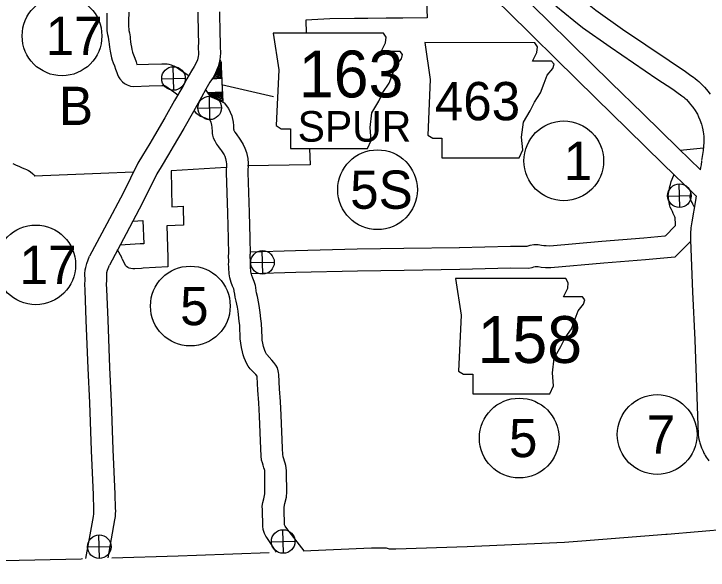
# Model space of a CAD drawing. Extents: x 1671357 to 13005564, y 567358 to 14261451.
# Drawn here: x 12758288.351 to 12758289.394, y 14259952.503 to 14259953.338 of the extents above; entities that cross this region are included whole.
import ezdxf

# ---------------------------------------------------------------- set-up
doc = ezdxf.new("R2010")
doc.units = 0
for name, color, linetype in [('10', 7, 'Continuous'), ('15', 7, 'Continuous'), ('2', 7, 'Continuous'), ('21', 7, 'Continuous'), ('40', 7, 'Continuous'), ('6', 7, 'Continuous')]:
    doc.layers.add(name, color=color, linetype=linetype)

msp = doc.modelspace()

# ---------------------------------------------------------------- linework, layer by layer
at = {"layer": '10'}
for points in [[(12758289.0115, 14259953.469), (12758289.0362, 14259953.4441), (12758289.0753, 14259953.4052), (12758289.1156, 14259953.3658), (12758289.1531, 14259953.329), (12758289.1888, 14259953.2938), (12758289.2486, 14259953.2349), (12758289.2962, 14259953.1887), (12758289.3498, 14259953.1361), (12758289.3829, 14259953.1038)], [(12758288.9883, 14259953.4459), (12758289.0131, 14259953.421), (12758289.0523, 14259953.3819), (12758289.0928, 14259953.3425), (12758289.1302, 14259953.3057), (12758289.1658, 14259953.2706), (12758289.2257, 14259953.2115), (12758289.2734, 14259953.1653), (12758289.327, 14259953.1127), (12758289.3745, 14259953.0664), (12758289.3767, 14259953.0643)], [(12758288.4909, 14259953.3394), (12758288.4909, 14259953.336), (12758288.4909, 14259953.333), (12758288.4908, 14259953.3295), (12758288.4908, 14259953.325), (12758288.4908, 14259953.3189), (12758288.491, 14259953.3127), (12758288.4917, 14259953.3075), (12758288.4926, 14259953.3037), (12758288.4932, 14259953.2994), (12758288.4936, 14259953.2969), (12758288.4941, 14259953.2926), (12758288.4946, 14259953.2883), (12758288.4956, 14259953.2823), (12758288.4966, 14259953.2774), (12758288.4979, 14259953.2725), (12758288.499, 14259953.2687), (12758288.5005, 14259953.2649)], [(12758288.5236, 14259953.3407), (12758288.5236, 14259953.3359), (12758288.5235, 14259953.3324), (12758288.5234, 14259953.329), (12758288.5234, 14259953.3251), (12758288.5234, 14259953.3194), (12758288.5236, 14259953.3154), (12758288.5238, 14259953.3136), (12758288.5247, 14259953.3099), (12758288.5256, 14259953.3038), (12758288.526, 14259953.3011), (12758288.5265, 14259953.2964), (12758288.5269, 14259953.2928), (12758288.5277, 14259953.2885), (12758288.5285, 14259953.2849), (12758288.5294, 14259953.281), (12758288.5299, 14259953.2793), (12758288.5309, 14259953.2768)], [(12758288.6276, 14259953.3411), (12758288.6275, 14259953.3306), (12758288.6278, 14259953.318), (12758288.6282, 14259953.3074), (12758288.6284, 14259953.2968), (12758288.6283, 14259953.2875), (12758288.6288, 14259953.2795), (12758288.6288, 14259953.2774), (12758288.6281, 14259953.2742), (12758288.627, 14259953.2695), (12758288.6246, 14259953.264), (12758288.6222, 14259953.2594), (12758288.6178, 14259953.2528), (12758288.6112, 14259953.2409), (12758288.6048, 14259953.2291), (12758288.5927, 14259953.208), (12758288.578, 14259953.1823), (12758288.5624, 14259953.1555), (12758288.5554, 14259953.1438), (12758288.5446, 14259953.1255), (12758288.5373, 14259953.1141)], [(12758288.6602, 14259953.3415), (12758288.6602, 14259953.3309), (12758288.6605, 14259953.3188), (12758288.6608, 14259953.3082), (12758288.6611, 14259953.297), (12758288.661, 14259953.2884), (12758288.6615, 14259953.2801), (12758288.6613, 14259953.2734), (12758288.66, 14259953.2672), (12758288.6582, 14259953.2592), (12758288.6541, 14259953.2499), (12758288.6505, 14259953.2429), (12758288.6458, 14259953.2358), (12758288.6398, 14259953.2251), (12758288.6333, 14259953.2132), (12758288.621, 14259953.1918), (12758288.6063, 14259953.1659), (12758288.5906, 14259953.1389), (12758288.5835, 14259953.1271), (12758288.5724, 14259953.1084), (12758288.5658, 14259953.098)], [(12758288.5309, 14259953.2767), (12758288.5327, 14259953.272), (12758288.5349, 14259953.2661), (12758288.5361, 14259953.2623), (12758288.5535, 14259953.2629), (12758288.5732, 14259953.2634), (12758288.5786, 14259953.2633), (12758288.5817, 14259953.2631), (12758288.5842, 14259953.2627), (12758288.5874, 14259953.2618), (12758288.5894, 14259953.261), (12758288.5915, 14259953.2602), (12758288.5943, 14259953.2588), (12758288.597, 14259953.2572), (12758288.6012, 14259953.2544), (12758288.6108, 14259953.2477), (12758288.6136, 14259953.2456)], [(12758288.5004, 14259953.265), (12758288.5021, 14259953.2605), (12758288.504, 14259953.2555), (12758288.5056, 14259953.2504), (12758288.5068, 14259953.2473), (12758288.5082, 14259953.2437), (12758288.5103, 14259953.2406), (12758288.5141, 14259953.236), (12758288.5173, 14259953.2337), (12758288.5211, 14259953.2316), (12758288.5261, 14259953.2297), (12758288.5308, 14259953.2294), (12758288.5545, 14259953.2303), (12758288.5733, 14259953.2307), (12758288.5772, 14259953.2307), (12758288.5774, 14259953.2307), (12758288.5781, 14259953.2304), (12758288.5786, 14259953.2301), (12758288.5797, 14259953.2295), (12758288.5829, 14259953.2274), (12758288.5916, 14259953.2213), (12758288.5975, 14259953.2168)], [(12758288.6608, 14259953.2698), (12758288.6625, 14259953.2652), (12758288.6626, 14259953.259), (12758288.6653, 14259953.206)], [(12758288.6395, 14259953.2239), (12758288.6448, 14259953.216), (12758288.646, 14259953.2145), (12758288.6472, 14259953.2137), (12758288.651, 14259953.2122), (12758288.6577, 14259953.2094), (12758288.6669, 14259953.2048), (12758288.6738, 14259953.1963), (12758288.6787, 14259953.1852), (12758288.6806, 14259953.1754), (12758288.681, 14259953.1707)], [(12758288.6218, 14259953.1926), (12758288.624, 14259953.19), (12758288.6317, 14259953.1847), (12758288.6388, 14259953.1819), (12758288.6442, 14259953.1797), (12758288.6458, 14259953.1789), (12758288.6473, 14259953.1754), (12758288.6482, 14259953.1709), (12758288.6484, 14259953.1679)], [(12758288.681, 14259953.1707), (12758288.6811, 14259953.1694), (12758288.6814, 14259953.1657), (12758288.6816, 14259953.1639), (12758288.6818, 14259953.1631), (12758288.6818, 14259953.163), (12758288.682, 14259953.1626), (12758288.6831, 14259953.1606), (12758288.685, 14259953.158), (12758288.6872, 14259953.1552), (12758288.6887, 14259953.1533), (12758288.6918, 14259953.1485), (12758288.6956, 14259953.1422), (12758288.6983, 14259953.1366), (12758288.7005, 14259953.1299), (12758288.7027, 14259953.1209), (12758288.7031, 14259953.1133), (12758288.7026, 14259953.0999), (12758288.7047, 14259953.0401), (12758288.7059, 14259953.0015), (12758288.7062, 14259952.9771)], [(12758288.6484, 14259953.1679), (12758288.6486, 14259953.1666), (12758288.6489, 14259953.1624), (12758288.6493, 14259953.1587), (12758288.6498, 14259953.1563), (12758288.6508, 14259953.1522), (12758288.653, 14259953.1474), (12758288.6557, 14259953.1428), (12758288.6587, 14259953.1386), (12758288.6613, 14259953.1352), (12758288.6621, 14259953.1341), (12758288.6641, 14259953.1311), (12758288.6669, 14259953.1266), (12758288.6679, 14259953.1243), (12758288.6691, 14259953.1209), (12758288.6702, 14259953.1162), (12758288.6704, 14259953.113), (12758288.6699, 14259953.1), (12758288.672, 14259953.039), (12758288.6733, 14259953.0008), (12758288.6735, 14259952.9768)], [(12758288.5374, 14259953.1141), (12758288.5151, 14259953.0692), (12758288.4907, 14259953.023), (12758288.4647, 14259952.9743)], [(12758288.5659, 14259953.098), (12758288.5442, 14259953.0544), (12758288.5196, 14259953.0077), (12758288.4947, 14259952.961)], [(12758289.3297, 14259953.0042), (12758289.3452, 14259953.0198), (12758289.3456, 14259953.0202), (12758289.3455, 14259953.0218), (12758289.3453, 14259953.0255), (12758289.345, 14259953.029), (12758289.3448, 14259953.0318), (12758289.3445, 14259953.0332), (12758289.3421, 14259953.0383), (12758289.3408, 14259953.0412), (12758289.3393, 14259953.0444), (12758289.3377, 14259953.048), (12758289.3364, 14259953.052), (12758289.3353, 14259953.0579), (12758289.3347, 14259953.0656), (12758289.3358, 14259953.0733), (12758289.3372, 14259953.0791), (12758289.3379, 14259953.0818), (12758289.3391, 14259953.0863), (12758289.3405, 14259953.0899), (12758289.3413, 14259953.0925), (12758289.3429, 14259953.0961), (12758289.343, 14259953.0964)], [(12758289.3735, 14259953.0485), (12758289.3731, 14259953.0492), (12758289.3716, 14259953.0523), (12758289.3704, 14259953.0549), (12758289.3692, 14259953.0576), (12758289.3683, 14259953.0596), (12758289.3681, 14259953.0603), (12758289.3677, 14259953.0623), (12758289.3675, 14259953.0645), (12758289.3679, 14259953.067), (12758289.369, 14259953.0714), (12758289.369, 14259953.0715)], [(12758289.0205, 14259952.9874), (12758289.0973, 14259952.9893), (12758289.1214, 14259952.9891), (12758289.1223, 14259952.9893), (12758289.1238, 14259952.9897), (12758289.127, 14259952.9907), (12758289.1325, 14259952.9916), (12758289.139, 14259952.9916), (12758289.1443, 14259952.991), (12758289.1478, 14259952.9903), (12758289.1513, 14259952.9901), (12758289.1568, 14259952.99), (12758289.235, 14259952.9966), (12758289.2978, 14259953.0019), (12758289.3293, 14259953.0046)], [(12758289.3446, 14259952.9729), (12758289.368, 14259952.9963)], [(12758288.7067, 14259952.9809), (12758288.7741, 14259952.9828), (12758288.8671, 14259952.9852), (12758288.937, 14259952.9862), (12758289.0207, 14259952.9874)], [(12758288.4594, 14259952.5199), (12758288.4706, 14259952.5832), (12758288.4711, 14259952.5869), (12758288.4714, 14259952.5894), (12758288.4714, 14259952.5899), (12758288.471, 14259952.5939), (12758288.4707, 14259952.6158), (12758288.4678, 14259952.6824), (12758288.4652, 14259952.7538), (12758288.4627, 14259952.8058), (12758288.4599, 14259952.8774), (12758288.4582, 14259952.9233), (12758288.4579, 14259952.9321), (12758288.458, 14259952.9381), (12758288.4579, 14259952.9479), (12758288.4584, 14259952.9538), (12758288.4591, 14259952.9573), (12758288.4607, 14259952.9631), (12758288.4647, 14259952.9741)], [(12758288.7456, 14259952.5296), (12758288.7312, 14259952.5514), (12758288.7298, 14259952.5537), (12758288.7275, 14259952.5574), (12758288.7258, 14259952.5636), (12758288.7251, 14259952.5684), (12758288.7245, 14259952.5931), (12758288.7243, 14259952.5989), (12758288.7253, 14259952.604), (12758288.7266, 14259952.6098), (12758288.7281, 14259952.617), (12758288.7284, 14259952.6211), (12758288.7283, 14259952.6482), (12758288.7282, 14259952.6499), (12758288.728, 14259952.6521), (12758288.728, 14259952.6521), (12758288.7276, 14259952.6537), (12758288.7267, 14259952.6564), (12758288.7255, 14259952.6603), (12758288.7246, 14259952.6636), (12758288.7232, 14259952.6679), (12758288.7228, 14259952.6744), (12758288.7224, 14259952.6847), (12758288.7204, 14259952.7339), (12758288.7191, 14259952.7538), (12758288.7176, 14259952.7731), (12758288.7168, 14259952.7931), (12758288.7167, 14259952.7938), (12758288.7165, 14259952.7941), (12758288.7145, 14259952.7964), (12758288.7063, 14259952.8051), (12758288.7033, 14259952.809), (12758288.7009, 14259952.8135), (12758288.6992, 14259952.817), (12758288.6974, 14259952.8214), (12758288.6958, 14259952.826), (12758288.6945, 14259952.8307), (12758288.6931, 14259952.8373), (12758288.692, 14259952.8436), (12758288.6914, 14259952.8499), (12758288.6905, 14259952.87), (12758288.6895, 14259952.8767), (12758288.6889, 14259952.8861), (12758288.6881, 14259952.8916), (12758288.6871, 14259952.8977), (12758288.6854, 14259952.9065), (12758288.6838, 14259952.9125), (12758288.6831, 14259952.9172), (12758288.6824, 14259952.9216), (12758288.6822, 14259952.9227), (12758288.6815, 14259952.9251), (12758288.6797, 14259952.9293), (12758288.6778, 14259952.9346), (12758288.6765, 14259952.9383), (12758288.6756, 14259952.9419), (12758288.6748, 14259952.9475), (12758288.6746, 14259952.95), (12758288.6742, 14259952.9547), (12758288.6741, 14259952.9579), (12758288.6737, 14259952.9626), (12758288.6739, 14259952.9646), (12758288.6735, 14259952.9765)], [(12758288.7873, 14259952.5315), (12758288.7614, 14259952.565), (12758288.759, 14259952.5686), (12758288.7579, 14259952.5705), (12758288.7578, 14259952.5706), (12758288.7577, 14259952.5712), (12758288.7571, 14259952.5939), (12758288.7571, 14259952.5962), (12758288.7573, 14259952.5973), (12758288.7585, 14259952.6027), (12758288.7606, 14259952.6124), (12758288.7611, 14259952.62), (12758288.7609, 14259952.6485), (12758288.7609, 14259952.6515), (12758288.7605, 14259952.6561), (12758288.7599, 14259952.6596), (12758288.7588, 14259952.6631), (12758288.758, 14259952.6661), (12758288.7568, 14259952.6698), (12758288.7559, 14259952.6729), (12758288.7556, 14259952.6739), (12758288.7554, 14259952.676), (12758288.755, 14259952.686), (12758288.753, 14259952.7356), (12758288.7517, 14259952.7561), (12758288.7502, 14259952.775), (12758288.7494, 14259952.7965), (12758288.7489, 14259952.7996), (12758288.7484, 14259952.802), (12758288.7473, 14259952.8064), (12758288.7449, 14259952.8107), (12758288.7419, 14259952.8146), (12758288.739, 14259952.8182), (12758288.7312, 14259952.8263), (12758288.7308, 14259952.8268), (12758288.7301, 14259952.8281), (12758288.7291, 14259952.8302), (12758288.728, 14259952.8328), (12758288.727, 14259952.8358), (12758288.7262, 14259952.8385), (12758288.7252, 14259952.8434), (12758288.7244, 14259952.8482), (12758288.724, 14259952.8523), (12758288.7231, 14259952.8731), (12758288.722, 14259952.8803), (12758288.7214, 14259952.8894), (12758288.7204, 14259952.8966), (12758288.7193, 14259952.9034), (12758288.7173, 14259952.9138), (12758288.7159, 14259952.9192), (12758288.7153, 14259952.9224), (12758288.7146, 14259952.9272), (12758288.7141, 14259952.93), (12758288.7124, 14259952.9361), (12758288.71, 14259952.9414), (12758288.7086, 14259952.9454), (12758288.708, 14259952.9472), (12758288.7078, 14259952.948), (12758288.7072, 14259952.9516), (12758288.7071, 14259952.9528), (12758288.7068, 14259952.9566), (12758288.7067, 14259952.96), (12758288.7065, 14259952.9625), (12758288.7066, 14259952.9636), (12758288.7062, 14259952.9775)], [(12758289.0213, 14259952.9547), (12758289.0976, 14259952.9566), (12758289.1247, 14259952.9564), (12758289.13, 14259952.9575), (12758289.1328, 14259952.9583), (12758289.1344, 14259952.9588), (12758289.1353, 14259952.9589), (12758289.1373, 14259952.959), (12758289.1391, 14259952.9587), (12758289.1434, 14259952.9579), (12758289.1499, 14259952.9574), (12758289.1579, 14259952.9573), (12758289.2377, 14259952.9641), (12758289.3005, 14259952.9693), (12758289.3444, 14259952.9731)], [(12758288.4928, 14259952.521), (12758288.5029, 14259952.5781), (12758288.5036, 14259952.5833), (12758288.504, 14259952.5876), (12758288.5041, 14259952.5909), (12758288.5037, 14259952.5956), (12758288.5033, 14259952.6168), (12758288.5005, 14259952.6837), (12758288.4978, 14259952.7552), (12758288.4953, 14259952.8072), (12758288.4926, 14259952.8787), (12758288.4908, 14259952.9245), (12758288.4905, 14259952.9322), (12758288.4907, 14259952.9377), (12758288.4906, 14259952.9467), (12758288.4908, 14259952.9495), (12758288.4909, 14259952.9499), (12758288.4918, 14259952.9531), (12758288.4947, 14259952.961)], [(12758288.7082, 14259952.9483), (12758288.775, 14259952.9501), (12758288.8677, 14259952.9525), (12758288.9375, 14259952.9535), (12758289.0211, 14259952.9547)]]:
    msp.add_lwpolyline(points, dxfattribs=at)
at = {"layer": '15'}
for points in [[(12758289.047, 14259953.4867), (12758289.1858, 14259953.376), (12758289.2134, 14259953.354), (12758289.2257, 14259953.3441), (12758289.266, 14259953.3155), (12758289.3358, 14259953.2681), (12758289.3604, 14259953.2518), (12758289.3685, 14259953.2458), (12758289.3726, 14259953.243), (12758289.3751, 14259953.241), (12758289.378, 14259953.2387), (12758289.3807, 14259953.2366), (12758289.3848, 14259953.2329), (12758289.3892, 14259953.2282), (12758289.3921, 14259953.2246), (12758289.3939, 14259953.2223), (12758289.3974, 14259953.2178)], [(12758289.1654, 14259953.3505), (12758289.1929, 14259953.3286), (12758289.2059, 14259953.318), (12758289.2474, 14259953.2887), (12758289.3176, 14259953.2409), (12758289.3417, 14259953.225), (12758289.3495, 14259953.2193), (12758289.3531, 14259953.2167), (12758289.3549, 14259953.2153), (12758289.3578, 14259953.213), (12758289.3596, 14259953.2116), (12758289.362, 14259953.2095), (12758289.3647, 14259953.2066), (12758289.3665, 14259953.2044), (12758289.3681, 14259953.2023), (12758289.3713, 14259953.1981), (12758289.3749, 14259953.1933), (12758289.3774, 14259953.1894), (12758289.3783, 14259953.1877), (12758289.3801, 14259953.1838), (12758289.3822, 14259953.1789), (12758289.3845, 14259953.1724), (12758289.3856, 14259953.1684), (12758289.3866, 14259953.1642), (12758289.3873, 14259953.1608), (12758289.3876, 14259953.1588), (12758289.388, 14259953.1534), (12758289.3883, 14259953.1497), (12758289.3883, 14259953.1476), (12758289.3883, 14259953.1453), (12758289.3878, 14259953.1395), (12758289.3871, 14259953.1329), (12758289.3846, 14259953.1178)], [(12758289.3845, 14259953.1171), (12758289.3839, 14259953.1117), (12758289.3832, 14259953.1077), (12758289.3827, 14259953.1039)], [(12758289.3765, 14259953.0647), (12758289.3754, 14259953.058), (12758289.3701, 14259953.026), (12758289.3686, 14259953.0169), (12758289.3681, 14259953.0084), (12758289.368, 14259953.005), (12758289.368, 14259952.9987)], [(12758289.368, 14259952.9981), (12758289.3712, 14259952.9208), (12758289.3743, 14259952.8486), (12758289.3794, 14259952.7058), (12758289.3799, 14259952.7019), (12758289.3805, 14259952.6993), (12758289.3813, 14259952.696), (12758289.382, 14259952.6938), (12758289.3825, 14259952.6923), (12758289.3831, 14259952.6906), (12758289.3836, 14259952.6891), (12758289.3847, 14259952.6863), (12758289.386, 14259952.6834), (12758289.3869, 14259952.6812), (12758289.3883, 14259952.6783), (12758289.3893, 14259952.6766), (12758289.3903, 14259952.6749), (12758289.3918, 14259952.6723), (12758289.3933, 14259952.6702), (12758289.3945, 14259952.6685), (12758289.3958, 14259952.6667)]]:
    msp.add_lwpolyline(points, dxfattribs=at)
at = {"layer": '2'}
for points in [[(12758289.0326, 14259952.5379), (12758289.0545, 14259952.5389), (12758289.1785, 14259952.5444), (12758289.2048, 14259952.5464), (12758289.3309, 14259952.5565), (12758289.3329, 14259952.5567), (12758289.4727, 14259952.5684), (12758289.4752, 14259952.5686), (12758289.4793, 14259952.5689)], [(12758288.7859, 14259952.5314), (12758288.8887, 14259952.536), (12758288.9105, 14259952.5362), (12758288.9152, 14259952.5347), (12758288.9181, 14259952.5344), (12758288.9215, 14259952.5344), (12758288.9252, 14259952.5344), (12758289.0326, 14259952.5379)], [(12758288.4984, 14259952.5211), (12758288.5981, 14259952.5238), (12758288.6256, 14259952.5248), (12758288.7349, 14259952.5291)], [(12758288.0207, 14259952.5026), (12758288.0522, 14259952.5033), (12758288.1637, 14259952.5058), (12758288.3263, 14259952.5158), (12758288.3359, 14259952.5168), (12758288.4523, 14259952.5197), (12758288.4542, 14259952.5198)]]:
    msp.add_lwpolyline(points, dxfattribs=at)
at = {"layer": '21'}
msp.add_line((12758288.6632, 14259953.2323), (12758288.7414, 14259953.2144), dxfattribs=at)
for points in [[(12758288.7409, 14259953.3095), (12758288.7492, 14259953.2543), (12758288.7455, 14259953.1704), (12758288.7529, 14259953.1658), (12758288.7667, 14259953.1658), (12758288.7667, 14259953.1363), (12758288.8828, 14259953.1363), (12758288.8883, 14259953.1483), (12758288.8865, 14259953.1677), (12758288.8893, 14259953.1898), (12758288.8994, 14259953.2073), (12758288.9058, 14259953.2202), (12758288.915, 14259953.234), (12758288.9206, 14259953.2487), (12758288.9252, 14259953.2607), (12758288.9335, 14259953.2708), (12758288.9353, 14259953.2773), (12758288.9316, 14259953.2819), (12758288.9031, 14259953.2819), (12758288.9095, 14259953.2948), (12758288.9104, 14259953.3031), (12758288.9066, 14259953.3094)], [(12758288.9686, 14259953.2951), (12758288.9769, 14259953.2398), (12758288.9732, 14259953.156), (12758288.9806, 14259953.1514), (12758288.9944, 14259953.1514), (12758288.9944, 14259953.1219), (12758289.1105, 14259953.1219), (12758289.116, 14259953.1339), (12758289.1141, 14259953.1532), (12758289.1169, 14259953.1754), (12758289.127, 14259953.1929), (12758289.1335, 14259953.2058), (12758289.1427, 14259953.2196), (12758289.1482, 14259953.2343), (12758289.1528, 14259953.2463), (12758289.1611, 14259953.2564), (12758289.163, 14259953.2629), (12758289.1593, 14259953.2675), (12758289.1307, 14259953.2675), (12758289.1372, 14259953.2804), (12758289.1381, 14259953.2887), (12758289.1343, 14259953.295)], [(12758289.0149, 14259952.9408), (12758289.0232, 14259952.8855), (12758289.0195, 14259952.8017), (12758289.0269, 14259952.7971), (12758289.0407, 14259952.7971), (12758289.0407, 14259952.7676), (12758289.1568, 14259952.7676), (12758289.1623, 14259952.7796), (12758289.1604, 14259952.7989), (12758289.1632, 14259952.821), (12758289.1733, 14259952.8385), (12758289.1798, 14259952.8514), (12758289.189, 14259952.8653), (12758289.1945, 14259952.88), (12758289.1991, 14259952.892), (12758289.2074, 14259952.9021), (12758289.2093, 14259952.9086), (12758289.2056, 14259952.9132), (12758289.177, 14259952.9132), (12758289.1835, 14259952.9261), (12758289.1844, 14259952.9344), (12758289.1806, 14259952.9407)]]:
    msp.add_lwpolyline(points, close=True, dxfattribs=at)
at = {"layer": '40'}
for p, q in [((12758288.5914, 14259953.2235), (12758288.5905, 14259953.259)), ((12758288.5732, 14259953.2409), (12758288.6087, 14259953.2417)), ((12758288.6457, 14259953.1794), (12758288.6449, 14259953.2148)), ((12758288.6276, 14259953.1967), (12758288.663, 14259953.1975)), ((12758289.3519, 14259953.0473), (12758289.351, 14259953.0828)), ((12758289.3337, 14259953.0646), (12758289.3692, 14259953.0655)), ((12758288.7251, 14259952.9473), (12758288.7243, 14259952.9828)), ((12758288.707, 14259952.9646), (12758288.7424, 14259952.9655)), ((12758288.4798, 14259952.5201), (12758288.479, 14259952.5555)), ((12758288.7562, 14259952.5279), (12758288.7554, 14259952.5633)), ((12758288.7381, 14259952.5452), (12758288.7735, 14259952.546)), ((12758288.4616, 14259952.5374), (12758288.4971, 14259952.5382))]:
    msp.add_line(p, q, dxfattribs=at)
for points in [[(12758288.6499, 14259953.2406), (12758288.6627, 14259953.2416), (12758288.6617, 14259953.2642), (12758288.661, 14259953.2657), (12758288.6594, 14259953.259), (12758288.6513, 14259953.2422), (12758288.6609, 14259953.2433), (12758288.6608, 14259953.258), (12758288.6539, 14259953.2443), (12758288.6592, 14259953.2447), (12758288.6597, 14259953.2521), (12758288.6565, 14259953.2461), (12758288.6583, 14259953.2459), (12758288.6583, 14259953.2476)], [(12758288.6435, 14259953.2204), (12758288.6632, 14259953.2212), (12758288.6642, 14259953.2079), (12758288.6473, 14259953.2156), (12758288.6451, 14259953.2192), (12758288.6619, 14259953.2196), (12758288.6627, 14259953.2105), (12758288.6485, 14259953.2166), (12758288.6474, 14259953.218), (12758288.6605, 14259953.2181), (12758288.6612, 14259953.2132), (12758288.6513, 14259953.2167), (12758288.659, 14259953.2166), (12758288.6595, 14259953.2151), (12758288.6573, 14259953.2158)]]:
    msp.add_lwpolyline(points, dxfattribs=at)
for centre, radius in [((12758288.4234, 14259953.3052), 0.0599), ((12758288.591, 14259953.2413), 0.0177), ((12758288.6453, 14259953.1971), 0.0177), ((12758289.1776, 14259953.1175), 0.0599), ((12758288.8977, 14259953.0742), 0.0599), ((12758289.3514, 14259953.0651), 0.0177), ((12758288.384, 14259952.9612), 0.0599), ((12758288.7247, 14259952.965), 0.0177), ((12758288.6163, 14259952.8994), 0.0599), ((12758289.3179, 14259952.7063), 0.0599), ((12758289.1106, 14259952.701), 0.0599), ((12758288.4794, 14259952.5378), 0.0177), ((12758288.7558, 14259952.5456), 0.0177)]:
    msp.add_circle(centre, radius, dxfattribs=at)
at = {"layer": '6'}
for points in [[(12758288.9701, 14259953.3845), (12758288.9722, 14259953.3325), (12758288.9357, 14259953.3321), (12758288.9108, 14259953.3318), (12758288.8831, 14259953.3315)], [(12758288.8831, 14259953.3315), (12758288.8628, 14259953.3312), (12758288.8259, 14259953.331), (12758288.7899, 14259953.3288)], [(12758288.7899, 14259953.3288), (12758288.7905, 14259953.3095)], [(12758288.7955, 14259953.1363), (12758288.7962, 14259953.1117)], [(12758289.3523, 14259953.1336), (12758289.3875, 14259953.1369)], [(12758288.3495, 14259953.1133), (12758288.3533, 14259953.1115), (12758288.3596, 14259953.1088), (12758288.3636, 14259953.107), (12758288.3677, 14259953.1055), (12758288.3699, 14259953.1045), (12758288.3731, 14259953.103), (12758288.3756, 14259953.1015), (12758288.3795, 14259953.0981), (12758288.3815, 14259953.0962), (12758288.3826, 14259953.0946)], [(12758288.6702, 14259953.1074), (12758288.5873, 14259953.1026), (12758288.5886, 14259953.0486)], [(12758288.7962, 14259953.1117), (12758288.7022, 14259953.1098)], [(12758288.5305, 14259953.1003), (12758288.482, 14259953.0983), (12758288.3942, 14259953.0951), (12758288.3826, 14259953.0946)], [(12758288.6053, 14259953.0496), (12758288.6058, 14259953.0211), (12758288.5811, 14259953.02)], [(12758288.5886, 14259953.0486), (12758288.5972, 14259953.0491), (12758288.6053, 14259953.0496)], [(12758288.5298, 14259953.0271), (12758288.5449, 14259953.0277), (12758288.5462, 14259952.9928), (12758288.5411, 14259952.9926), (12758288.5106, 14259952.9909)], [(12758288.5811, 14259953.02), (12758288.5825, 14259952.9723)], [(12758288.5141, 14259952.9692), (12758288.514, 14259952.9704), (12758288.5131, 14259952.9723), (12758288.507, 14259952.984)], [(12758288.5825, 14259952.9723), (12758288.5827, 14259952.9582), (12758288.5452, 14259952.9561), (12758288.5427, 14259952.9556), (12758288.5331, 14259952.9552), (12758288.53, 14259952.9555), (12758288.5267, 14259952.9558), (12758288.5241, 14259952.9564), (12758288.5221, 14259952.9573), (12758288.5202, 14259952.9587), (12758288.5189, 14259952.9604), (12758288.5176, 14259952.9629), (12758288.5141, 14259952.9692)], [(12758288.5141, 14259952.9692), (12758288.5141, 14259952.9692)]]:
    msp.add_lwpolyline(points, dxfattribs=at)

# ---------------------------------------------------------------- texts
at = {"layer": '21'}
for s, height, p in [('163', 0.07044, (12758288.7793, 14259953.2128)), ('463', 0.0575, (12758288.9837, 14259953.1785)), ('SPUR', 0.04599, (12758288.7775, 14259953.1463)), ('158', 0.07044, (12758289.0479, 14259952.8138))]:
    msp.add_text(s, height=height, dxfattribs=at).set_placement(p)
at = {"layer": '40'}
for s, p in [('17', (12758288.3989, 14259953.2764)), ('B', (12758288.4188, 14259953.1714)), ('1', (12758289.1776, 14259953.0887)), ('5S', (12758288.8565, 14259953.0455)), ('17', (12758288.3596, 14259952.9324)), ('5', (12758288.6009, 14259952.8706)), ('7', (12758289.3024, 14259952.6776)), ('5', (12758289.0952, 14259952.6723))]:
    msp.add_text(s, height=0.0575, dxfattribs=at).set_placement(p)

doc.saveas('drawing.dxf')
